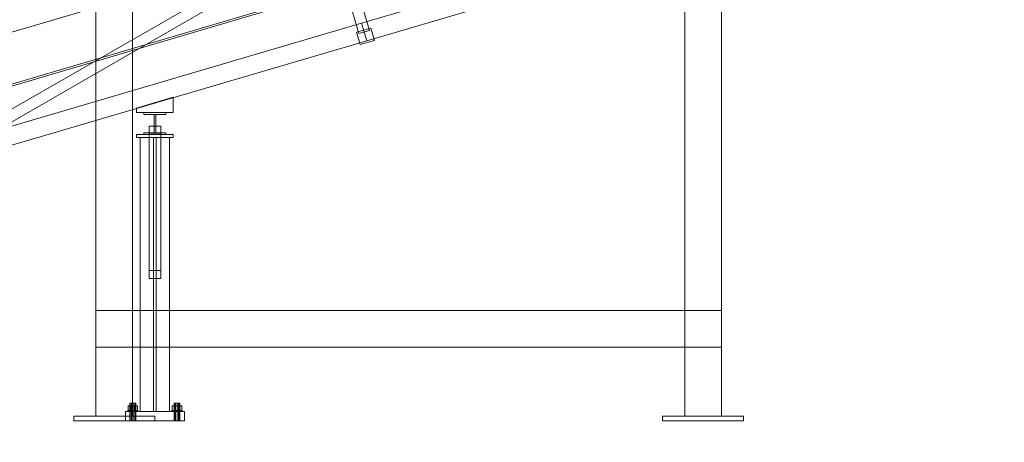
# Model space of a CAD drawing. Header units: millimetres. Extents: x -2233 to 65662, y -50530 to 6847.
# Tile 540 of 656: x 4043 to 6718, y -59 to 1091. Entities that reach past the tile are written whole.
import ezdxf

# ---------------------------------------------------------------- set-up
doc = ezdxf.new("R2010")
doc.units = ezdxf.units.MM
for name, color, linetype, lineweight in [('COTAS_P', 1, 'Continuous', 0), ('lateral_C01', 7, 'Continuous', 0), ('lateral_dosificador', 7, 'Continuous', 0)]:
    doc.layers.add(name, color=color, linetype=linetype, lineweight=lineweight)
doc.dimstyles.new('R19_100', dxfattribs={"dimtxt": 250, "dimasz": 150, "dimexe": 150, "dimexo": 80, "dimgap": 100, "dimtad": 1, "dimtih": 1, "dimtoh": 1, "dimdsep": 46, "dimcen": 0.09, "dimadec": 0, "dimazin": 0, "dimtfac": 1, "dimtdec": 4, "dimtofl": 0, "dimtmove": 0, "dimatfit": 3, "dimfxl": 1, "dimtolj": 1, "dimtzin": 0, "dimarcsym": 0})

# ---------------------------------------------------------------- blocks, each defined once
blk = doc.blocks.new('DIM_R32_1')
at = {"layer": 'COTAS_P'}
for p, q in [((796, 1103.4), (9904.9, 3783.4)), ((9904.9, 3783.4), (9748.3, 3784.2)), ((9904.9, 3783.4), (9773.7, 3697.9)), ((10158.9, 2920), (9904.9, 3783.4)), ((796, 1103.4), (927.2, 1188.9)), ((1050, 240), (796, 1103.4)), ((796, 1103.4), (952.6, 1102.6))]:
    blk.add_line(p, q, dxfattribs=at)
blk.add_text('9495 P', height=250, rotation=16.3948, dxfattribs=at).set_placement((5322.2, 2539.3))
blk = doc.blocks.new('DIM_R32_26')
at = {"layer": 'COTAS_P'}
for p, q in [((112.7, 0), (112.7, -2500)), ((65298.1, 0), (65298.1, -2500)), ((112.7, -2500), (262.7, -2455)), ((65298.1, -2500), (65148.1, -2455)), ((112.7, -2500), (65298.1, -2500)), ((112.7, -2500), (262.7, -2545)), ((65298.1, -2500), (65148.1, -2545))]:
    blk.add_line(p, q, dxfattribs=at)
blk.add_text('65185.39 P', height=250, dxfattribs=at).set_placement((32705.4, -2400))

msp = doc.modelspace()

# ---------------------------------------------------------------- linework, layer by layer
at = {"layer": 'lateral_C01'}
for p, q in [((1105.699, 51.872), (10210.031, 2747.406)), ((1107.119, 47.078), (10211.451, 2742.611)), ((4972.035, 1081.213), (6123.243, 1419.918)), ((4986.148, 1033.246), (6137.356, 1371.951)), ((3820.388, 731.518), (4889.742, 1348.431)), ((4911.628, 1339.672), (4993.482, 1061.464)), ((3751.675, 977.547), (4902.883, 1316.252)), ((3835.379, 705.532), (4904.734, 1322.445)), ((4964.701, 1052.996), (4882.848, 1331.205)), ((3820.827, 742.509), (4972.035, 1081.213)), ((4972.035, 1081.213), (4986.148, 1033.246)), ((4958.493, 1056.381), (4996.867, 1067.672)), ((4958.493, 1056.381), (4968.372, 1022.805)), ((4993.482, 1061.464), (4964.701, 1052.996)), ((5006.746, 1034.095), (4996.867, 1067.672)), ((3834.94, 694.542), (4986.148, 1033.246)), ((4968.372, 1022.805), (5006.746, 1034.095)), ((4360.262, 850.143), (4460.262, 879.564)), ((4460.262, 838.143), (4460.262, 879.564)), ((4360.262, 850.143), (4360.262, 838.143)), ((4360.262, 838.143), (4460.262, 838.143)), ((4380.544, 833.143), (4380.544, 838.143)), ((4380.544, 838.143), (4440.544, 838.143)), ((4440.544, 833.143), (4380.544, 833.143)), ((4408.044, 783.143), (4408.044, 833.143)), ((4408.044, 833.143), (4413.044, 833.143)), ((4413.044, 833.143), (4413.044, 783.143)), ((4440.544, 838.143), (4440.544, 833.143)), ((4360.544, 778.143), (4460.544, 778.143)), ((4360.544, 778.143), (4360.544, 770.143)), ((4380.544, 778.143), (4380.544, 783.143)), ((4380.544, 783.143), (4440.544, 783.143)), ((4440.544, 778.143), (4380.544, 778.143)), ((4394.544, 800.634), (4426.544, 800.634)), ((4394.544, 779.651), (4394.544, 800.634)), ((4394.544, 800.634), (4394.544, 408.063)), ((4426.544, 779.651), (4394.544, 779.651)), ((4394.544, 387.08), (4394.544, 779.651)), ((4413.044, 783.143), (4408.044, 783.143)), ((4426.544, 800.634), (4426.544, 779.651)), ((4426.544, 408.063), (4426.544, 800.634)), ((4426.544, 387.08), (4426.544, 779.651)), ((4440.544, 783.143), (4440.544, 778.143)), ((4460.544, 770.143), (4460.544, 778.143)), ((4360.544, 770.143), (4460.544, 770.143)), ((4370.544, 770.143), (4450.544, 770.143)), ((4370.544, 770.143), (4370.544, 25)), ((4407.044, 770.143), (4414.044, 770.143)), ((4407.044, 770.143), (4407.044, 25)), ((4414.044, 25), (4414.044, 770.143)), ((4450.544, 25), (4450.544, 770.143)), ((4394.544, 408.063), (4394.544, 387.08)), ((4426.544, 408.063), (4394.544, 408.063)), ((4426.544, 387.08), (4426.544, 408.063)), ((4394.544, 387.08), (4426.544, 387.08)), ((4337.61, 28), (4336.544, 28)), ((4336.544, 25), (4336.544, 28)), ((4340.645, 28), (4337.61, 28)), ((4337.61, 25), (4337.61, 28)), ((4344.144, 40.8), (4337.744, 40.8)), ((4337.744, 28), (4337.744, 40.8)), ((4344.144, 28), (4337.744, 28)), ((4345.186, 28), (4340.645, 28)), ((4340.645, 25), (4340.645, 28)), ((4343.616, 48), (4342.544, 48)), ((4342.544, 0), (4342.544, 48)), ((4346.544, 48), (4343.616, 48)), ((4343.616, 0), (4343.616, 48)), ((4356.944, 40.8), (4344.144, 40.8)), ((4344.144, 28), (4344.144, 40.8)), ((4356.944, 28), (4344.144, 28)), ((4350.544, 28), (4345.186, 28)), ((4345.186, 25), (4345.186, 28)), ((4350.544, 48), (4346.544, 48)), ((4346.544, 0), (4346.544, 48)), ((4354.544, 48), (4350.544, 48)), ((4350.544, 0), (4350.544, 48)), ((4355.902, 28), (4350.544, 28)), ((4350.544, 25), (4350.544, 28)), ((4357.472, 48), (4354.544, 48)), ((4354.544, 0), (4354.544, 48)), ((4360.444, 28), (4355.902, 28)), ((4355.902, 25), (4355.902, 28)), ((4363.344, 40.8), (4356.944, 40.8)), ((4356.944, 28), (4356.944, 40.8)), ((4356.944, 28), (4363.344, 28)), ((4358.544, 48), (4357.472, 48)), ((4357.472, 0), (4357.472, 48)), ((4358.544, 48), (4358.544, 0)), ((4363.478, 28), (4360.444, 28)), ((4360.444, 25), (4360.444, 28)), ((4363.344, 40.8), (4363.344, 28)), ((4364.544, 28), (4363.478, 28)), ((4363.478, 25), (4363.478, 28)), ((4364.544, 28), (4364.544, 25)), ((4457.61, 28), (4456.544, 28)), ((4456.544, 25), (4456.544, 28)), ((4460.645, 28), (4457.61, 28)), ((4457.61, 25), (4457.61, 28)), ((4464.144, 40.8), (4457.744, 40.8)), ((4457.744, 28), (4457.744, 40.8)), ((4464.144, 28), (4457.744, 28)), ((4465.186, 28), (4460.645, 28)), ((4460.645, 25), (4460.645, 28)), ((4463.616, 48), (4462.544, 48)), ((4462.544, 0), (4462.544, 48)), ((4466.544, 48), (4463.616, 48)), ((4463.616, 0), (4463.616, 48)), ((4476.944, 40.8), (4464.144, 40.8)), ((4464.144, 28), (4464.144, 40.8)), ((4476.944, 28), (4464.144, 28)), ((4470.544, 28), (4465.186, 28)), ((4465.186, 25), (4465.186, 28)), ((4470.544, 48), (4466.544, 48)), ((4466.544, 0), (4466.544, 48)), ((4474.544, 48), (4470.544, 48)), ((4470.544, 0), (4470.544, 48)), ((4475.902, 28), (4470.544, 28)), ((4470.544, 25), (4470.544, 28)), ((4477.472, 48), (4474.544, 48)), ((4474.544, 0), (4474.544, 48)), ((4480.444, 28), (4475.902, 28)), ((4475.902, 25), (4475.902, 28)), ((4483.344, 40.8), (4476.944, 40.8)), ((4476.944, 28), (4476.944, 40.8)), ((4476.944, 28), (4483.344, 28)), ((4478.544, 48), (4477.472, 48)), ((4477.472, 0), (4477.472, 48)), ((4478.544, 48), (4478.544, 0)), ((4483.478, 28), (4480.444, 28)), ((4480.444, 25), (4480.444, 28)), ((4483.344, 40.8), (4483.344, 28)), ((4484.544, 28), (4483.478, 28)), ((4483.478, 25), (4483.478, 28)), ((4484.544, 28), (4484.544, 25)), ((4330.544, 25), (4490.544, 25)), ((4330.544, 25), (4330.544, 0)), ((4330.544, 0), (4490.544, 0)), ((4337.61, 25), (4336.544, 25)), ((4340.645, 25), (4337.61, 25)), ((4345.186, 25), (4340.645, 25)), ((4343.616, 0), (4342.544, 0)), ((4346.544, 0), (4343.616, 0)), ((4350.544, 25), (4345.186, 25)), ((4350.544, 0), (4346.544, 0)), ((4355.902, 25), (4350.544, 25)), ((4354.544, 0), (4350.544, 0)), ((4357.472, 0), (4354.544, 0)), ((4360.444, 25), (4355.902, 25)), ((4357.472, 0), (4358.544, 0)), ((4363.478, 25), (4360.444, 25)), ((4363.478, 25), (4364.544, 25)), ((4370.544, 25), (4450.544, 25)), ((4407.044, 25), (4414.044, 25)), ((4457.61, 25), (4456.544, 25)), ((4460.645, 25), (4457.61, 25)), ((4465.186, 25), (4460.645, 25)), ((4463.616, 0), (4462.544, 0)), ((4466.544, 0), (4463.616, 0)), ((4470.544, 25), (4465.186, 25)), ((4470.544, 0), (4466.544, 0)), ((4475.902, 25), (4470.544, 25)), ((4474.544, 0), (4470.544, 0)), ((4477.472, 0), (4474.544, 0)), ((4480.444, 25), (4475.902, 25)), ((4477.472, 0), (4478.544, 0)), ((4483.478, 25), (4480.444, 25)), ((4483.478, 25), (4484.544, 25)), ((4490.544, 0), (4490.544, 25))]:
    msp.add_line(p, q, dxfattribs=at)
at = {"layer": 'lateral_dosificador'}
for p, q in [((4250, 12), (4250, 2200)), ((4350, 2200), (4350, 12)), ((5850, 12), (5850, 2200)), ((5950, 2200), (5950, 12)), ((4250, 12), (4250, 1200)), ((4350, 1200), (4350, 12)), ((5850, 12), (5850, 1200)), ((5950, 1200), (5950, 12)), ((5950, 300), (4250, 300)), ((4250, 200), (4250, 300)), ((5950, 300), (5950, 200)), ((5950, 200), (4250, 200)), ((4410, 12), (4190, 12)), ((4190, 0), (4190, 12)), ((4410, 0), (4190, 0)), ((4350, 12), (4250, 12)), ((4410, 12), (4410, 0)), ((6010, 12), (5790, 12)), ((5790, 0), (5790, 12)), ((6010, 0), (5790, 0)), ((5950, 12), (5850, 12)), ((6010, 12), (6010, 0))]:
    msp.add_line(p, q, dxfattribs=at)

# ---------------------------------------------------------------- dimensions: what is measured, and where the dimension line sits
at = {"layer": 'COTAS_P'}
for p1, p2, distance, picture, middle in [((1050, 240), (10158.931, 2920), 900, 'DIM_R32_1', (5350.437, 2443.406)), ((112.7, 0), (65298.0949, 0), -2500, 'DIM_R32_26', (32705.3975, -2500))]:
    dim = msp.add_aligned_dim(p1=p1, p2=p2, distance=distance, text='<> P', dimstyle='R19_100', dxfattribs=at)
    dim.commit()
    dim.dimension.update_dxf_attribs({"geometry": picture, "text_midpoint": middle})

doc.saveas('drawing.dxf')
